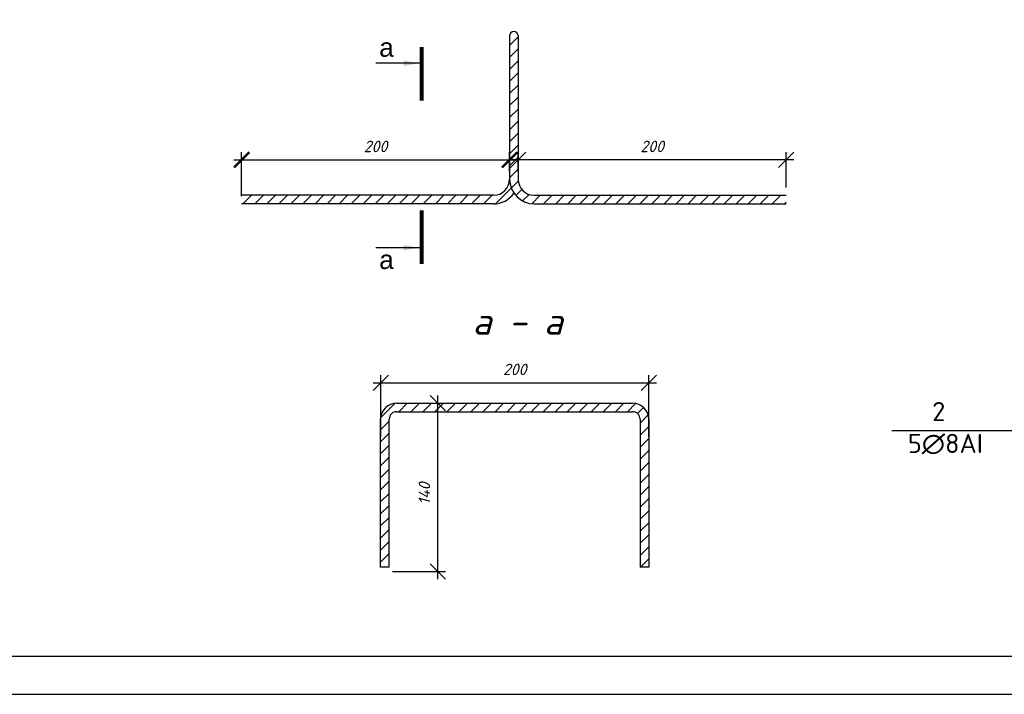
# Model space of a CAD drawing. Header units: millimetres. Extents: x -33345 to 4712671, y -3392 to 121473.
# Tile 650 of 656: x 3357577 to 3370435, y 44501 to 53315. Entities that reach past the tile are written whole.
import ezdxf

# ---------------------------------------------------------------- set-up
doc = ezdxf.new("R2010")
doc.units = ezdxf.units.MM
doc.layers.add('0.25', color=7, linetype='Continuous', lineweight=25)
doc.layers.add('STR. Razmeri', color=7, linetype='Continuous', lineweight=9)
doc.layers.add('СПДС_РАЗМЕРЫ', color=7, linetype='Continuous')
doc.styles.add('_text', font='isocpeui.ttf')
doc.styles.add('GOST-2.304_Type-B', font='GOST Common.ttf')
doc.styles.add('simp 0', font='isocpeui.ttf')
doc.styles.get("Standard").update_dxf_attribs({"font": 'arial.ttf'})
doc.styles.add('ГОСТ 2.304', font='cs_gost2304.shx', dxfattribs={"oblique": 15})
doc.dimstyles.new('СПДС', dxfattribs={"dimscale": 100, "dimtxt": 1.5, "dimasz": 1, "dimexe": 1, "dimexo": 1, "dimgap": 1, "dimtad": 1, "dimdec": 0, "dimtxsty": 'ГОСТ 2.304', "dimblk": 'OBLIQUE', "dimcen": 2.5, "dimdle": 1, "dimadec": 0, "dimazin": 2, "dimtfac": 0.75, "dimtdec": 0, "dimtmove": 1, "dimatfit": 3, "dimldrblk": 'ARCHTICK', "dimfxl": 1, "dimtfill": 1, "dimtolj": 1, "dimarcsym": 1})
pattern_1 = [(45, (1379818, 211780.62), (-78.577241, 78.577241), [])]

# ---------------------------------------------------------------- blocks, each defined once
blk = doc.blocks.new('*U282')
at = {"layer": '0.25', "color": 5, "linetype": 'Continuous', "lineweight": 25, "ltscale": 100}
blk.add_lwpolyline([(-72619, 0), (0, 0), (0, 42000), (-72619, 42000), (-72619, 0)], dxfattribs=at)
at = {"layer": '0.25', "color": 7, "linetype": 'Continuous', "lineweight": 30, "ltscale": 100}
blk.add_lwpolyline([(-70619, 500), (-500, 500), (-500, 41500), (-70619, 41500), (-70619, 500)], dxfattribs=at)
blk = doc.blocks.new('_Oblique')
at = {"color": 0, "linetype": 'ByBlock', "lineweight": -2}
blk.add_line((-0.5, -0.5), (0.5, 0.5), dxfattribs=at)
blk = doc.blocks.new('*D2196')
at = {"layer": 'Defpoints', "color": 0, "ltscale": 4, "transparency": 16777216}
for p in [(3362501, 48306), (3363037, 48306), (3362347, 46107)]:
    blk.add_point(p, dxfattribs=at)
at = {"layer": 'СПДС_РАЗМЕРЫ', "color": 0, "lineweight": -2, "ltscale": 4, "transparency": 16777216}
for p, q in [((3363037, 46007), (3363037, 48406)), ((3362601, 48306), (3363137, 48306)), ((3362447, 46107), (3363137, 46107))]:
    blk.add_line(p, q, dxfattribs=at)
at = {"layer": 'СПДС_РАЗМЕРЫ', "color": 0, "lineweight": -2, "ltscale": 4, "transparency": 16777216, "xscale": 200, "yscale": 200, "zscale": 200}
for p, rotation in [((3363037, 48306), 90), ((3363037, 46107), 270)]:
    blk.add_blockref('_Oblique', p, dxfattribs=dict(at, rotation=rotation))
at = {"layer": 'СПДС_РАЗМЕРЫ', "color": 0, "ltscale": 4, "transparency": 16777216, "insert": (3362862, 47123), "char_height": 150, "attachment_point": 5, "rotation": 90, "style": 'simp 0', "bg_fill": 3, "box_fill_scale": 1.1, "bg_fill_color": 256, "bg_fill_true_color": 13158600, "bg_fill_transparency": 0}
blk.add_mtext('\\A1;140', dxfattribs=at)
blk = doc.blocks.new('_ArchTick')
at = {"color": 0, "linetype": 'ByBlock', "const_width": 0.15}
blk.add_lwpolyline([(-0.5, -0.5), (0.5, 0.5)], dxfattribs=at)
blk = doc.blocks.new('*D3261')
at = {"layer": 'Defpoints', "color": 0, "ltscale": 4, "transparency": 16777216}
for p in [(3365791, 48571), (3362291, 47763), (3365791, 47763)]:
    blk.add_point(p, dxfattribs=at)
at = {"layer": 'СПДС_РАЗМЕРЫ', "color": 0, "lineweight": -2, "ltscale": 4, "transparency": 16777216}
for p, q in [((3362291, 47863), (3362291, 48671)), ((3365791, 47863), (3365791, 48671)), ((3362191, 48571), (3365891, 48571))]:
    blk.add_line(p, q, dxfattribs=at)
at = {"layer": 'СПДС_РАЗМЕРЫ', "color": 0, "lineweight": -2, "ltscale": 4, "transparency": 16777216, "xscale": 200, "yscale": 200, "zscale": 200, "rotation": 180}
blk.add_blockref('_Oblique', (3362291, 48571), dxfattribs=at)
at = {"layer": 'СПДС_РАЗМЕРЫ', "color": 0, "lineweight": -2, "ltscale": 4, "transparency": 16777216, "xscale": 200, "yscale": 200, "zscale": 200}
blk.add_blockref('_Oblique', (3365791, 48571), dxfattribs=at)
at = {"layer": 'СПДС_РАЗМЕРЫ', "color": 0, "ltscale": 4, "transparency": 16777216, "insert": (3364041, 48746), "char_height": 150, "attachment_point": 5, "style": 'simp 0', "bg_fill": 3, "box_fill_scale": 1.1, "bg_fill_color": 256, "bg_fill_true_color": 13158600, "bg_fill_transparency": 0}
blk.add_mtext('\\A1;200', dxfattribs=at)
blk = doc.blocks.new('*D2197')
at = {"layer": 'Defpoints', "color": 0, "ltscale": 4, "transparency": 16777216}
for p in [(3363974, 51484), (3363974, 51231), (3360474, 50909)]:
    blk.add_point(p, dxfattribs=at)
at = {"layer": 'СПДС_РАЗМЕРЫ', "color": 0, "lineweight": -2, "ltscale": 4, "transparency": 16777216}
for p, q in [((3360474, 51009), (3360474, 51584)), ((3363974, 51331), (3363974, 51584)), ((3360374, 51484), (3364074, 51484))]:
    blk.add_line(p, q, dxfattribs=at)
at = {"layer": 'СПДС_РАЗМЕРЫ', "color": 0, "lineweight": -2, "ltscale": 4, "transparency": 16777216, "xscale": 200, "yscale": 200, "zscale": 200, "rotation": 180}
blk.add_blockref('_ArchTick', (3360474, 51484), dxfattribs=at)
at = {"layer": 'СПДС_РАЗМЕРЫ', "color": 0, "lineweight": -2, "ltscale": 4, "transparency": 16777216, "xscale": 200, "yscale": 200, "zscale": 200}
blk.add_blockref('_ArchTick', (3363974, 51484), dxfattribs=at)
at = {"layer": 'СПДС_РАЗМЕРЫ', "color": 0, "ltscale": 4, "transparency": 16777216, "insert": (3362224, 51659), "char_height": 150, "attachment_point": 5, "style": 'simp 0', "bg_fill": 3, "box_fill_scale": 1.1, "bg_fill_color": 256, "bg_fill_true_color": 13158600, "bg_fill_transparency": 0}
blk.add_mtext('\\A1;200', dxfattribs=at)
blk = doc.blocks.new('*D2198')
at = {"layer": 'Defpoints', "color": 0, "ltscale": 4, "transparency": 16777216}
for p in [(3364086, 51484), (3364086, 51231), (3367586, 51021)]:
    blk.add_point(p, dxfattribs=at)
at = {"layer": 'СПДС_РАЗМЕРЫ', "color": 0, "lineweight": -2, "ltscale": 4, "transparency": 16777216}
for p, q in [((3364086, 51331), (3364086, 51584)), ((3367586, 51121), (3367586, 51584)), ((3367686, 51484), (3363986, 51484))]:
    blk.add_line(p, q, dxfattribs=at)
at = {"layer": 'СПДС_РАЗМЕРЫ', "color": 0, "lineweight": -2, "ltscale": 4, "transparency": 16777216, "xscale": 200, "yscale": 200, "zscale": 200, "rotation": 180}
blk.add_blockref('_Oblique', (3364086, 51484), dxfattribs=at)
at = {"layer": 'СПДС_РАЗМЕРЫ', "color": 0, "lineweight": -2, "ltscale": 4, "transparency": 16777216, "xscale": 200, "yscale": 200, "zscale": 200}
blk.add_blockref('_Oblique', (3367586, 51484), dxfattribs=at)
at = {"layer": 'СПДС_РАЗМЕРЫ', "color": 0, "ltscale": 4, "transparency": 16777216, "insert": (3365836, 51659), "char_height": 150, "attachment_point": 5, "style": 'simp 0', "bg_fill": 3, "box_fill_scale": 1.1, "bg_fill_color": 256, "bg_fill_true_color": 13158600, "bg_fill_transparency": 0}
blk.add_mtext('\\A1;200', dxfattribs=at)

msp = doc.modelspace()

# ---------------------------------------------------------------- hatches: boundary and pattern name
at = {"lineweight": 15, "ltscale": 4}
h = msp.add_hatch(dxfattribs=at)
h.set_pattern_fill('ANSI31', color=256, scale=35, style=0)
h.set_pattern_definition(pattern_1)
edge = h.paths.add_edge_path()
edge.add_line((3367586.032, 50908.756), (3367586.032, 51020.756))
edge.add_line((3367586.032, 51020.756), (3364296.032, 51020.756))
edge.add_arc((3364296.032, 51230.756), 210, 180, 270, ccw=False)
edge.add_line((3364086.032, 51230.756), (3364086.032, 53103.858))
edge.add_arc((3364030.032, 53103.858), 56, 0, 180)
edge.add_line((3363974.032, 53103.858), (3363974.032, 51230.756))
edge.add_arc((3364296.032, 51230.756), 322, 180, 270)
edge.add_line((3364296.032, 50908.756), (3367586.032, 50908.756))
h = msp.add_hatch(dxfattribs=at)
h.set_pattern_fill('ANSI31', color=256, scale=35, style=0)
h.set_pattern_definition(pattern_1)
edge = h.paths.add_edge_path()
edge.add_line((3360474.032, 51020.756), (3360474.032, 50908.756))
edge.add_line((3360474.032, 50908.756), (3363764.032, 50908.756))
edge.add_arc((3363764.032, 51230.756), 322, 270, 325.6988472)
edge.add_arc((3364296.032, 51230.756), 322, 180, 214.3011528, ccw=False)
edge.add_arc((3363764.032, 51230.756), 210, -90, 0, ccw=False)
edge.add_line((3363764.032, 51020.756), (3360474.032, 51020.756))
h = msp.add_hatch(dxfattribs=at)
h.set_pattern_fill('ANSI31', color=256, scale=35, style=0)
h.set_pattern_definition([(45, (1371386.64, 206927.23), (-78.577241, 78.577241), [])])
edge = h.paths.add_edge_path()
edge.add_line((3362500.596, 48193.746), (3365580.596, 48193.746))
edge.add_arc((3365580.596, 48095.746), 98, 0, 90, ccw=False)
edge.add_line((3365678.596, 48095.746), (3365678.596, 46163.211))
edge.add_arc((3365734.596, 46163.211), 56, 180, 360)
edge.add_line((3365790.596, 46163.211), (3365790.596, 48095.746))
edge.add_arc((3365580.596, 48095.746), 210, 0, 90)
edge.add_line((3365580.596, 48305.746), (3362500.596, 48305.746))
edge.add_arc((3362500.596, 48095.746), 210, 90, 180)
edge.add_line((3362290.596, 48095.746), (3362290.596, 46163.211))
edge.add_arc((3362346.596, 46163.211), 56, 0, 180, ccw=False)
edge.add_line((3362402.596, 46163.211), (3362402.596, 48095.746))
edge.add_arc((3362500.596, 48095.746), 98, 90, 180, ccw=False)

# ---------------------------------------------------------------- linework, layer by layer
at = {"color": 0, "lineweight": 30, "ltscale": 4}
for p, q in [((3363974.032, 53103.858), (3363974.032, 51230.756)), ((3364086.032, 53103.858), (3364086.032, 51230.756)), ((3363764.032, 51020.756), (3360474.032, 51020.756)), ((3364296.032, 51020.756), (3367586.032, 51020.756)), ((3363764.032, 50908.756), (3360474.032, 50908.756)), ((3364296.032, 50908.756), (3367586.032, 50908.756)), ((3362500.596, 48305.746), (3365580.596, 48305.746)), ((3362290.596, 46163.211), (3362290.596, 48095.746)), ((3362402.596, 46163.211), (3362402.596, 48095.746)), ((3362500.596, 48193.746), (3365580.596, 48193.746)), ((3365678.596, 48095.746), (3365678.596, 46163.211)), ((3365790.596, 48095.746), (3365790.596, 46163.211))]:
    msp.add_line(p, q, dxfattribs=at)
msp.add_lwpolyline([(3380341.192, 47943.202), (3368967.318, 47943.202)])
msp.add_lwpolyline([(3365790.596, 46163.211), (3365678.596, 46163.211)], dxfattribs=at)
for centre, radius, start, end in [((3364030.032, 53103.858), 56, 0, 180), ((3363764.032, 51230.756), 210, 270, 0), ((3364296.032, 51230.756), 322, 180, 270), ((3364296.032, 51230.756), 210, 180, 270), ((3363764.032, 51230.756), 322, 270, 325.6988482), ((3362500.596, 48095.746), 210, 90, 180), ((3365580.596, 48095.746), 210, 0, 90), ((3362500.596, 48095.746), 98, 90, 180), ((3365580.596, 48095.746), 98, 0, 90)]:
    msp.add_arc(centre, radius, start, end, dxfattribs=at)
at = {"layer": 'STR. Razmeri', "color": 0, "linetype": 'Continuous', "lineweight": 25, "ltscale": 100}
for p, q in [((3362801.455, 52746.03), (3362226.289, 52746.03)), ((3362801.455, 50335.028), (3362226.289, 50335.028))]:
    msp.add_line(p, q, dxfattribs=at)
at = {"layer": 'STR. Razmeri', "color": 0, "linetype": 'Continuous', "lineweight": 25, "ltscale": 100, "const_width": 49}
msp.add_lwpolyline([(3362825.955, 52956.03), (3362825.955, 52256.03)], dxfattribs=at)
at = {"layer": 'STR. Razmeri', "color": 0, "linetype": 'Continuous', "lineweight": 25, "ltscale": 100}
for points in [[(3362801.455, 52746.03), (3362591.14, 52710.836), (3362591.14, 52781.225)], [(3362801.455, 50335.028), (3362591.14, 50299.833), (3362591.14, 50370.223)]]:
    msp.add_solid(points, dxfattribs=at)

# ---------------------------------------------------------------- block references
at = {"layer": '0.25', "ltscale": 100, "transparency": 33554687}
msp.add_blockref('*U282', (3408871.727, 44501.326, 1359241.5), dxfattribs=at)

# ---------------------------------------------------------------- texts
at = {"char_height": 245, "width": 167.01761, "attachment_point": 1}
for insert in [(3362272.064, 53075.553), (3362272.064, 50302.58)]:
    msp.add_mtext('а', dxfattribs=dict(at, insert=insert))
at = {"attachment_point": 1}
for s, insert, char_height, width, style in [('а - а ', (3363489.869, 49549.517), 350, 1776.55297, '_text'), ('{\\fISOCPEUR|b0|i0|c204|p34;  2\\P5∅8AI}', (3369174.848, 48320.975), 250, 1270.9375, 'GOST-2.304_Type-B')]:
    msp.add_mtext(s, dxfattribs=dict(at, insert=insert, char_height=char_height, width=width, style=style))

# ---------------------------------------------------------------- next in the draw order: dimensions: what is measured, and where the dimension line sits
at = {"layer": 'СПДС_РАЗМЕРЫ', "color": 0, "ltscale": 4}
dim = msp.add_linear_dim(base=(3363974.032, 51483.938), p1=(3360474.032, 50908.756), p2=(3363974.032, 51230.756), text='200', dimstyle='СПДС', override={"dimasz": 2, "dimlfac": 0.05, "dimtxsty": 'simp 0', "dimblk": 'ArchTick'}, dxfattribs=at)
dim.commit()
dim.dimension.update_dxf_attribs({"geometry": '*D2197', "text_midpoint": (3362224.032, 51658.938)})
dim = msp.add_linear_dim(base=(3363036.884, 48305.746), p1=(3362346.596, 46107.211), p2=(3362500.596, 48305.746), angle=90, text='140', dimstyle='СПДС', override={"dimasz": 2, "dimlfac": 0.05, "dimtxsty": 'simp 0'}, dxfattribs=at)
dim.commit()
dim.dimension.update_dxf_attribs({"geometry": '*D2196', "text_midpoint": (3363036.884, 47123.291), "dimtype": 160})

# ---------------------------------------------------------------- next in the draw order: linework, layer by layer
at = {"color": 0, "lineweight": 30, "ltscale": 4}
msp.add_lwpolyline([(3362402.596, 46163.211), (3362290.596, 46163.211)], dxfattribs=at)
at = {"layer": 'STR. Razmeri', "color": 0, "linetype": 'Continuous', "lineweight": 25, "ltscale": 100, "const_width": 49}
msp.add_lwpolyline([(3362825.955, 50125.028), (3362825.955, 50825.028)], dxfattribs=at)

# ---------------------------------------------------------------- next in the draw order: dimensions: what is measured, and where the dimension line sits
at = {"layer": 'СПДС_РАЗМЕРЫ', "color": 0, "ltscale": 4}
for base, p1, p2, picture, middle in [((3364086.032, 51483.938), (3367586.032, 51020.756), (3364086.032, 51230.756), '*D2198', (3365836.032, 51658.938)), ((3365790.596, 48570.87), (3362290.596, 47763.057), (3365790.596, 47763.057), '*D3261', (3364040.596, 48745.87))]:
    dim = msp.add_linear_dim(base=base, p1=p1, p2=p2, text='200', dimstyle='СПДС', override={"dimasz": 2, "dimlfac": 0.05, "dimtxsty": 'simp 0'}, dxfattribs=at)
    dim.commit()
    dim.dimension.update_dxf_attribs({"geometry": picture, "text_midpoint": middle})

doc.saveas('drawing.dxf')
